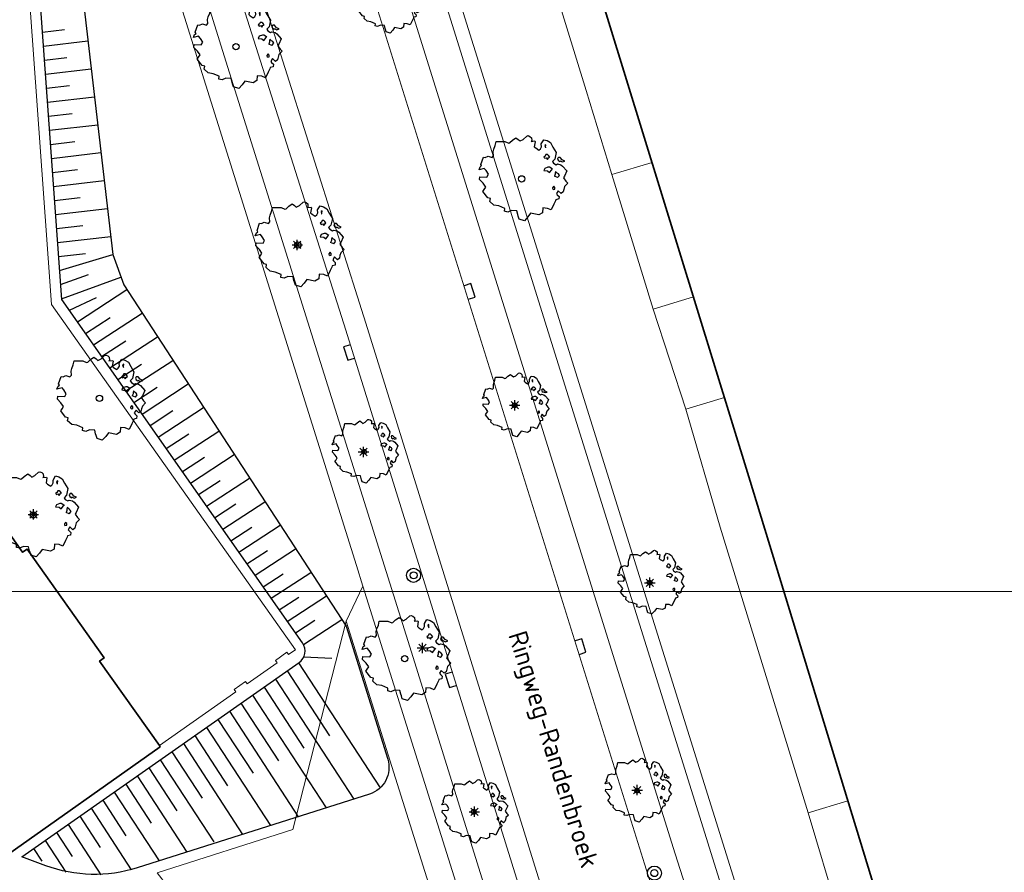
# Model space of a CAD drawing. Header units: metres. Extents: x 152391 to 157968, y 462336 to 467280.
# Tile 514 of 656: x 156294 to 156364, y 463085 to 463145. Entities that reach past the tile are written whole.
import ezdxf
from ezdxf.enums import TextEntityAlignment as Align

# ---------------------------------------------------------------- set-up
doc = ezdxf.new("R2010")
doc.units = ezdxf.units.M
doc.header["$LTSCALE"] = 0.75
doc.layers.get('0').update_dxf_attribs({"lineweight": 25})
for name, color, linetype in [('-DR-bs-gw-talud', 253, 'Continuous'), ('S08_TROTTOIRKOLK', 251, 'Continuous'), ('TOPO_BOOM', 251, 'Continuous'), ('TOPO_LICHTMAST', 251, 'Continuous')]:
    doc.layers.add(name, color=color, linetype=linetype)
for name, color, linetype, lineweight in [('B-GV-GR-BOOM-S', 252, 'Continuous', 25), ('B-RO-GK-BESCHOEIING-G', 251, 'GK-BESCHOEIING', 35), ('B-RO-GR-BEPLANTING_CULTUUR_HEESTERS-GV', 251, 'Continuous', 18), ('B-RO-IE-TERREINAFSCHEIDING_KUNSTMATIG_MUUR-G', 251, 'IE-TERREINAFSCHEIDING-KUNSTMATIG-DICHT', 18), ('B-RO-OG-BEBOUWING-GV', 6, 'Continuous', 35), ('B-RO-OG-TERREIN_CULTUURSCHEIDING-GV', 251, 'Continuous', 18), ('B-RO-OG-WATER_KANAAL-GV', 251, 'Continuous', 18), ('B-RO-OG-WATER_SLOOT-GV', 251, 'Continuous', 18), ('B-RO-VH-VERHARDING_ASFALT-GV', 251, 'Continuous', 18), ('B-RO-VH-VERHARDING_BETONSTRAATSTEEN-GV', 251, 'Continuous', 18), ('B-RO-VH-VERHARDING_TEGEL-GV', 251, 'Continuous', 18), ('B-WE-OG-TOPOGRAFIE-T18', 1, 'Continuous', 18)]:
    doc.layers.add(name, color=color, linetype=linetype, lineweight=lineweight)
doc.layers.add('X-XX-AL-TEKENBLAD_HULPLIJN-G', color=7, linetype='Continuous', lineweight=18, plot=False)
doc.styles.add('NLCS-ISO-M200-T18', font='NLCS-ISO.ttf', dxfattribs={"height": 360})
doc.linetypes.add('GK-BESCHOEIING', pattern='A,30,-5,[1,NLCS.SHX,S=1,R=0,X=0,Y=0],-5', length=40)
doc.linetypes.add('IE-TERREINAFSCHEIDING-KUNSTMATIG-DICHT', pattern='A,8,-1,[82,NLCS.SHX,S=0.75,R=90,X=0,Y=0],-1', length=10)

# ---------------------------------------------------------------- blocks, each defined once
blk = doc.blocks.new('Q26')
at = {"color": 0, "linetype": 'ByBlock'}
for p, q in [((-0.37, 0), (0.37, 0)), ((0.262, -0.262), (-0.261, 0.261)), ((0, -0.37), (0, 0.37))]:
    blk.add_line(p, q, dxfattribs=at)
blk.add_lwpolyline([(-0.261, -0.261), (0, 0), (0.261, 0.261)], dxfattribs=at)
blk = doc.blocks.new('Q21')
at = {"color": 0, "linetype": 'ByBlock'}
for radius in [0.5, 0.25]:
    blk.add_circle((0, 0), radius, dxfattribs=at)
blk = doc.blocks.new('S08')
at = {"color": 0, "linetype": 'ByBlock'}
blk.add_lwpolyline([(-0.5, 0), (-0.5, -0.5), (0.5, -0.5), (0.5, 0)], dxfattribs=at)
blk = doc.blocks.new('SGR-BOOM_31_50')
at = {"linetype": 'Continuous'}
for p, q in [((-0.487, 2.064), (-0.301, 2.196)), ((-0.301, 2.196), (-0.177, 2.108)), ((-0.177, 2.108), (-0.084, 2.02)), ((-0.084, 2.02), (0.087, 2.108)), ((0.087, 2.108), (0.273, 2.283)), ((0.273, 2.283), (0.351, 2.305)), ((0.351, 2.305), (0.444, 2.261)), ((0.444, 2.261), (0.521, 2.196)), ((0.521, 2.196), (0.537, 2.042)), ((-1.51, 1.451), (-1.479, 1.582)), ((-1.495, 1.232), (-1.51, 1.451)), ((-1.479, 1.582), (-1.402, 1.78)), ((-1.402, 1.78), (-1.355, 1.999)), ((-1.355, 1.999), (-0.89, 1.999)), ((-0.89, 1.999), (-0.688, 1.911)), ((-0.688, 1.911), (-0.626, 1.933)), ((-0.626, 1.933), (-0.487, 2.064)), ((0.537, 2.042), (0.506, 1.999)), ((0.506, 1.999), (0.707, 2.02)), ((0.723, 1.977), (0.676, 1.714)), ((0.676, 1.714), (0.754, 1.648)), ((0.707, 2.02), (0.723, 1.977)), ((0.754, 1.648), (0.924, 1.539)), ((0.924, 1.539), (1.002, 1.604)), ((1.002, 1.604), (1.064, 1.714)), ((1.048, 1.867), (1.188, 2.086)), ((1.064, 1.714), (1.048, 1.867)), ((1.188, 2.086), (1.358, 2.042)), ((1.296, 1.823), (1.234, 1.78)), ((1.234, 1.78), (1.265, 1.67)), ((1.265, 1.67), (1.281, 1.648)), ((1.281, 1.692), (1.296, 1.823)), ((1.358, 2.042), (1.545, 1.933)), ((1.545, 1.933), (1.669, 1.692)), ((1.669, 1.692), (1.839, 1.407)), ((1.839, 1.407), (1.762, 1.057)), ((-2.208, 0.641), (-2.131, 0.706)), ((-2.177, 0.772), (-2.038, 1.166)), ((-2.131, 0.706), (-2.177, 0.772)), ((-2.038, 1.166), (-1.944, 1.144)), ((-1.944, 1.144), (-1.789, 1.21)), ((-1.789, 1.21), (-1.572, 1.144)), ((-1.572, 1.144), (-1.495, 1.232)), ((1.25, 1.21), (1.188, 1.166)), ((1.188, 1.166), (1.234, 1.101)), ((1.234, 1.101), (1.312, 1.122)), ((1.296, 1.298), (1.25, 1.21)), ((1.374, 1.298), (1.296, 1.298)), ((1.312, 1.122), (1.374, 1.035)), ((1.436, 1.254), (1.374, 1.298)), ((1.374, 1.035), (1.436, 1.122)), ((1.498, 1.166), (1.436, 1.254)), ((1.436, 1.122), (1.498, 1.166)), ((1.762, 1.057), (1.638, 0.925)), ((1.638, 0.925), (1.7, 0.838)), ((1.7, 0.838), (1.839, 0.75)), ((1.839, 0.75), (1.917, 0.794)), ((1.963, 1.144), (1.917, 1.079)), ((1.917, 1.079), (1.948, 0.991)), ((1.917, 0.794), (2.087, 0.75)), ((1.948, 0.991), (2.041, 0.925)), ((2.056, 1.144), (1.963, 1.144)), ((2.041, 0.969), (2.18, 0.903)), ((2.041, 0.925), (2.056, 0.969)), ((2.165, 1.013), (2.056, 1.144)), ((2.087, 0.75), (2.18, 0.684)), ((2.304, 0.947), (2.165, 1.013)), ((2.18, 0.903), (2.304, 0.947)), ((-2.27, 0.487), (-2.208, 0.641)), ((-1.991, 0.553), (-2.27, 0.487)), ((-2.239, -0.038), (-2.224, 0.115)), ((-2.224, 0.115), (-1.851, 0.093)), ((-1.898, 0.444), (-1.991, 0.553)), ((-1.774, 0.246), (-1.898, 0.444)), ((-1.851, 0.093), (-1.774, 0.246)), ((1.234, 0.553), (1.188, 0.444)), ((1.188, 0.444), (1.374, 0.422)), ((1.405, 0.619), (1.234, 0.553)), ((1.374, 0.422), (1.483, 0.334)), ((1.483, 0.619), (1.405, 0.619)), ((1.622, 0.531), (1.483, 0.619)), ((1.483, 0.334), (1.607, 0.487)), ((1.607, 0.487), (1.653, 0.553)), ((1.793, 0.246), (1.746, 0.137)), ((1.911, 0.065), (1.746, 0.137)), ((1.808, 0.4), (1.793, 0.312)), ((1.793, 0.312), (1.793, 0.246)), ((1.901, 0.312), (1.808, 0.4)), ((1.963, 0.268), (1.901, 0.312)), ((1.911, 0.065), (2.01, 0.181)), ((2.01, 0.181), (1.963, 0.268)), ((2.18, 0.684), (2.413, 0.422)), ((2.289, 0.137), (2.227, 0.049)), ((2.227, 0.049), (2.351, -0.126)), ((2.413, 0.422), (2.289, 0.137)), ((-2.053, -0.235), (-2.239, -0.038)), ((-2.069, -0.673), (-1.991, -0.564)), ((-1.805, -1.002), (-2.069, -0.673)), ((-1.913, -0.433), (-2.053, -0.235)), ((-1.991, -0.564), (-1.913, -0.433)), ((1.715, -0.389), (1.653, -0.476)), ((1.653, -0.476), (1.669, -0.564)), ((1.684, -0.564), (1.777, -0.542)), ((1.777, -0.454), (1.715, -0.389)), ((1.777, -0.542), (1.777, -0.454)), ((1.948, -0.63), (1.855, -0.783)), ((2.103, -0.783), (1.948, -0.63)), ((2.211, -0.695), (2.103, -0.783)), ((2.242, -0.564), (2.211, -0.695)), ((2.289, -0.411), (2.242, -0.564)), ((2.459, -0.235), (2.289, -0.411)), ((2.351, -0.126), (2.459, -0.235)), ((-1.665, -1.046), (-1.805, -1.002)), ((-1.696, -1.199), (-1.665, -1.046)), ((-1.479, -1.396), (-1.696, -1.199)), ((-1.216, -1.44), (-1.479, -1.396)), ((1.715, -1.352), (1.576, -1.659)), ((1.808, -1.177), (1.715, -1.352)), ((1.824, -1.112), (1.808, -1.177)), ((1.979, -1.068), (1.824, -1.112)), ((1.855, -0.783), (1.901, -0.849)), ((1.901, -0.849), (1.994, -0.936)), ((1.994, -0.936), (1.979, -1.068)), ((-0.89, -1.571), (-1.216, -1.44)), ((-0.906, -1.725), (-0.89, -1.571)), ((-0.735, -1.769), (-0.906, -1.725)), ((-0.533, -1.681), (-0.735, -1.769)), ((-0.254, -1.703), (-0.533, -1.681)), ((-0.208, -1.9), (-0.254, -1.703)), ((-0.177, -1.988), (-0.208, -1.9)), ((-0.13, -2.141), (-0.177, -1.988)), ((0.335, -2.031), (0.149, -2.229)), ((0.475, -1.834), (0.335, -2.031)), ((0.909, -1.922), (0.475, -1.834)), ((1.11, -1.812), (0.909, -1.922)), ((1.126, -1.55), (1.11, -1.812)), ((1.374, -1.571), (1.126, -1.55)), ((1.576, -1.659), (1.374, -1.571)), ((0.149, -2.229), (-0.13, -2.141))]:
    blk.add_line(p, q, dxfattribs=at)
blk.add_circle((0, 0), 0.169, dxfattribs=at)
blk = doc.blocks.new('SGR-BOOM_50_100')
at = {"linetype": 'Continuous'}
for p, q in [((-0.649, 2.752), (-0.401, 2.928)), ((-0.401, 2.928), (-0.236, 2.811)), ((-0.236, 2.811), (-0.112, 2.694)), ((-0.112, 2.694), (0.116, 2.811)), ((0.116, 2.811), (0.364, 3.044)), ((0.364, 3.044), (0.467, 3.074)), ((0.467, 3.074), (0.591, 3.015)), ((0.591, 3.015), (0.695, 2.928)), ((0.695, 2.928), (0.715, 2.723)), ((-2.014, 1.935), (-1.972, 2.11)), ((-1.972, 2.11), (-1.869, 2.373)), ((-1.869, 2.373), (-1.807, 2.665)), ((-1.807, 2.665), (-1.187, 2.665)), ((-1.187, 2.665), (-0.918, 2.548)), ((-0.918, 2.548), (-0.835, 2.577)), ((-0.835, 2.577), (-0.649, 2.752)), ((0.715, 2.723), (0.674, 2.665)), ((0.674, 2.665), (0.943, 2.694)), ((0.964, 2.636), (0.902, 2.285)), ((0.902, 2.285), (1.005, 2.198)), ((0.943, 2.694), (0.964, 2.636)), ((1.005, 2.198), (1.232, 2.052)), ((1.232, 2.052), (1.336, 2.139)), ((1.336, 2.139), (1.418, 2.285)), ((1.398, 2.49), (1.584, 2.782)), ((1.418, 2.285), (1.398, 2.49)), ((1.584, 2.782), (1.811, 2.723)), ((1.729, 2.431), (1.646, 2.373)), ((1.646, 2.373), (1.687, 2.227)), ((1.687, 2.227), (1.708, 2.198)), ((1.708, 2.256), (1.729, 2.431)), ((1.811, 2.723), (2.059, 2.577)), ((2.059, 2.577), (2.225, 2.256)), ((2.225, 2.256), (2.452, 1.876)), ((-2.903, 1.029), (-2.717, 1.555)), ((-2.717, 1.555), (-2.593, 1.526)), ((-2.593, 1.526), (-2.386, 1.613)), ((-2.386, 1.613), (-2.096, 1.526)), ((-2.096, 1.526), (-1.993, 1.643)), ((-1.993, 1.643), (-2.014, 1.935)), ((1.667, 1.613), (1.584, 1.555)), ((1.584, 1.555), (1.646, 1.467)), ((1.646, 1.467), (1.749, 1.497)), ((1.729, 1.73), (1.667, 1.613)), ((1.832, 1.73), (1.729, 1.73)), ((1.749, 1.497), (1.832, 1.38)), ((1.915, 1.672), (1.832, 1.73)), ((1.832, 1.38), (1.915, 1.497)), ((1.997, 1.555), (1.915, 1.672)), ((1.915, 1.497), (1.997, 1.555)), ((2.349, 1.409), (2.183, 1.234)), ((2.452, 1.876), (2.349, 1.409)), ((2.618, 1.526), (2.556, 1.438)), ((2.556, 1.438), (2.597, 1.321)), ((2.742, 1.526), (2.618, 1.526)), ((2.886, 1.351), (2.742, 1.526)), ((-3.027, 0.65), (-2.944, 0.854)), ((-2.655, 0.737), (-3.027, 0.65)), ((-2.944, 0.854), (-2.841, 0.942)), ((-2.841, 0.942), (-2.903, 1.029)), ((-2.531, 0.591), (-2.655, 0.737)), ((1.646, 0.737), (1.584, 0.591)), ((1.873, 0.825), (1.646, 0.737)), ((1.977, 0.825), (1.873, 0.825)), ((2.163, 0.708), (1.977, 0.825)), ((2.142, 0.65), (2.204, 0.737)), ((2.183, 1.234), (2.266, 1.117)), ((2.266, 1.117), (2.452, 1)), ((2.452, 1), (2.556, 1.059)), ((2.556, 1.059), (2.783, 1)), ((2.597, 1.321), (2.721, 1.234)), ((2.721, 1.292), (2.907, 1.205)), ((2.721, 1.234), (2.742, 1.292)), ((2.783, 1), (2.907, 0.913)), ((3.072, 1.263), (2.886, 1.351)), ((2.907, 1.205), (3.072, 1.263)), ((2.907, 0.913), (3.217, 0.562)), ((-2.985, -0.051), (-2.965, 0.153)), ((-2.965, 0.153), (-2.469, 0.124)), ((-2.365, 0.329), (-2.531, 0.591)), ((-2.469, 0.124), (-2.365, 0.329)), ((1.584, 0.591), (1.832, 0.562)), ((1.832, 0.562), (1.977, 0.445)), ((1.977, 0.445), (2.142, 0.65)), ((2.39, 0.329), (2.328, 0.183)), ((2.549, 0.087), (2.328, 0.183)), ((2.411, 0.533), (2.39, 0.416)), ((2.39, 0.416), (2.39, 0.329)), ((2.535, 0.416), (2.411, 0.533)), ((2.618, 0.358), (2.535, 0.416)), ((2.549, 0.087), (2.68, 0.241)), ((2.68, 0.241), (2.618, 0.358)), ((3.052, 0.183), (2.969, 0.066)), ((2.969, 0.066), (3.135, -0.168)), ((3.217, 0.562), (3.052, 0.183)), ((-2.737, -0.314), (-2.985, -0.051)), ((-2.551, -0.577), (-2.737, -0.314)), ((-2.655, -0.752), (-2.551, -0.577)), ((2.287, -0.518), (2.204, -0.635)), ((2.204, -0.635), (2.225, -0.752)), ((2.37, -0.606), (2.287, -0.518)), ((2.37, -0.723), (2.37, -0.606)), ((3.052, -0.548), (2.99, -0.752)), ((3.279, -0.314), (3.052, -0.548)), ((3.135, -0.168), (3.279, -0.314)), ((-2.758, -0.898), (-2.655, -0.752)), ((-2.407, -1.336), (-2.758, -0.898)), ((-2.22, -1.394), (-2.407, -1.336)), ((-2.262, -1.599), (-2.22, -1.394)), ((2.245, -0.752), (2.37, -0.723)), ((2.597, -0.84), (2.473, -1.044)), ((2.473, -1.044), (2.535, -1.132)), ((2.535, -1.132), (2.659, -1.248)), ((2.804, -1.044), (2.597, -0.84)), ((2.659, -1.248), (2.638, -1.424)), ((2.948, -0.927), (2.804, -1.044)), ((2.99, -0.752), (2.948, -0.927)), ((-1.972, -1.862), (-2.262, -1.599)), ((-1.621, -1.92), (-1.972, -1.862)), ((-1.187, -2.095), (-1.621, -1.92)), ((-1.207, -2.3), (-1.187, -2.095)), ((1.501, -2.066), (1.48, -2.417)), ((1.832, -2.095), (1.501, -2.066)), ((2.101, -2.212), (1.832, -2.095)), ((2.287, -1.803), (2.101, -2.212)), ((2.411, -1.57), (2.287, -1.803)), ((2.432, -1.482), (2.411, -1.57)), ((2.638, -1.424), (2.432, -1.482)), ((-0.98, -2.358), (-1.207, -2.3)), ((-0.711, -2.241), (-0.98, -2.358)), ((-0.339, -2.271), (-0.711, -2.241)), ((-0.277, -2.533), (-0.339, -2.271)), ((-0.236, -2.65), (-0.277, -2.533)), ((-0.174, -2.855), (-0.236, -2.65)), ((0.447, -2.709), (0.199, -2.971)), ((0.633, -2.446), (0.447, -2.709)), ((1.212, -2.563), (0.633, -2.446)), ((1.48, -2.417), (1.212, -2.563)), ((0.199, -2.971), (-0.174, -2.855))]:
    blk.add_line(p, q, dxfattribs=at)
blk.add_circle((0, 0), 0.225, dxfattribs=at)

msp = doc.modelspace()

# ---------------------------------------------------------------- linework, layer by layer
at = {"layer": '-DR-bs-gw-talud', "color": 251}
for p, q in [((156295.743, 463144.534), (156297.302, 463144.716)), ((156295.743, 463144.534), (156297.302, 463144.716)), ((156295.815, 463143.537), (156298.978, 463143.905)), ((156295.815, 463143.537), (156298.978, 463143.905)), ((156295.887, 463142.54), (156297.49, 463142.726)), ((156295.887, 463142.54), (156297.49, 463142.726)), ((156295.959, 463141.542), (156299.209, 463141.921)), ((156295.959, 463141.542), (156299.209, 463141.921)), ((156296.031, 463140.545), (156297.677, 463140.737)), ((156296.031, 463140.545), (156297.677, 463140.737)), ((156296.103, 463139.547), (156299.44, 463139.936)), ((156296.103, 463139.547), (156299.44, 463139.936)), ((156296.175, 463138.55), (156297.865, 463138.747)), ((156296.175, 463138.55), (156297.865, 463138.747)), ((156296.247, 463137.553), (156299.671, 463137.951)), ((156296.247, 463137.553), (156299.671, 463137.951)), ((156296.319, 463136.555), (156298.052, 463136.757)), ((156296.319, 463136.555), (156298.052, 463136.757)), ((156296.391, 463135.558), (156299.902, 463135.967)), ((156296.391, 463135.558), (156299.902, 463135.967)), ((156296.463, 463134.56), (156298.24, 463134.767)), ((156296.463, 463134.56), (156298.24, 463134.767)), ((156296.535, 463133.563), (156300.133, 463133.982)), ((156296.535, 463133.563), (156300.133, 463133.982)), ((156296.607, 463132.566), (156298.428, 463132.778)), ((156296.607, 463132.566), (156298.428, 463132.778)), ((156296.678, 463131.568), (156300.364, 463131.997)), ((156296.678, 463131.568), (156300.364, 463131.997)), ((156296.75, 463130.571), (156298.615, 463130.788)), ((156296.75, 463130.571), (156298.615, 463130.788)), ((156296.822, 463129.573), (156300.595, 463130.013)), ((156296.822, 463129.573), (156300.595, 463130.013)), ((156296.894, 463128.576), (156298.803, 463128.798)), ((156296.894, 463128.576), (156298.803, 463128.798)), ((156296.966, 463127.579), (156300.746, 463128.716)), ((156296.966, 463127.579), (156300.746, 463128.716)), ((156297.038, 463126.581), (156299.019, 463127.299)), ((156297.038, 463126.581), (156299.019, 463127.299)), ((156297.11, 463125.584), (156301.327, 463127.112)), ((156297.11, 463125.584), (156301.327, 463127.112)), ((156298.232, 463123.936), (156301.745, 463126.224)), ((156298.232, 463123.936), (156301.745, 463126.224)), ((156297.658, 463124.755), (156299.593, 463125.656)), ((156297.658, 463124.755), (156299.593, 463125.656)), ((156298.805, 463123.117), (156300.548, 463124.252)), ((156298.805, 463123.117), (156300.548, 463124.252)), ((156299.379, 463122.298), (156302.836, 463124.548)), ((156299.379, 463122.298), (156302.836, 463124.548)), ((156300.527, 463120.66), (156303.926, 463122.873)), ((156300.527, 463120.66), (156303.926, 463122.873)), ((156299.953, 463121.479), (156301.667, 463122.595)), ((156299.953, 463121.479), (156301.667, 463122.595)), ((156301.1, 463119.841), (156302.786, 463120.938)), ((156301.1, 463119.841), (156302.786, 463120.938)), ((156301.674, 463119.022), (156305.017, 463121.198)), ((156301.674, 463119.022), (156305.017, 463121.198)), ((156302.248, 463118.203), (156303.905, 463119.282)), ((156302.248, 463118.203), (156303.905, 463119.282)), ((156302.822, 463117.384), (156306.107, 463119.523)), ((156302.822, 463117.384), (156306.107, 463119.523)), ((156303.969, 463115.746), (156307.198, 463117.848)), ((156303.969, 463115.746), (156307.198, 463117.848)), ((156303.395, 463116.565), (156305.024, 463117.625)), ((156303.395, 463116.565), (156305.024, 463117.625)), ((156304.543, 463114.927), (156306.143, 463115.969)), ((156304.543, 463114.927), (156306.143, 463115.969)), ((156305.117, 463114.108), (156308.288, 463116.172)), ((156305.117, 463114.108), (156308.288, 463116.172)), ((156306.264, 463112.47), (156309.379, 463114.497)), ((156306.264, 463112.47), (156309.379, 463114.497)), ((156305.69, 463113.289), (156307.262, 463114.312)), ((156305.69, 463113.289), (156307.262, 463114.312)), ((156306.838, 463111.651), (156308.381, 463112.655)), ((156306.838, 463111.651), (156308.381, 463112.655)), ((156307.412, 463110.832), (156310.469, 463112.822)), ((156307.412, 463110.832), (156310.469, 463112.822)), ((156307.985, 463110.013), (156309.5, 463110.999)), ((156307.985, 463110.013), (156309.5, 463110.999)), ((156308.559, 463109.194), (156311.559, 463111.147)), ((156308.559, 463109.194), (156311.559, 463111.147)), ((156309.707, 463107.556), (156312.65, 463109.472)), ((156309.707, 463107.556), (156312.65, 463109.472)), ((156309.133, 463108.375), (156310.619, 463109.342)), ((156309.133, 463108.375), (156310.619, 463109.342)), ((156310.28, 463106.737), (156311.738, 463107.685)), ((156310.28, 463106.737), (156311.738, 463107.685)), ((156310.854, 463105.918), (156313.74, 463107.796)), ((156310.854, 463105.918), (156313.74, 463107.796)), ((156311.428, 463105.099), (156312.857, 463106.029)), ((156311.428, 463105.099), (156312.857, 463106.029)), ((156312.002, 463104.28), (156314.831, 463106.121)), ((156312.002, 463104.28), (156314.831, 463106.121)), ((156312.575, 463103.461), (156313.976, 463104.372)), ((156312.575, 463103.461), (156313.976, 463104.372)), ((156313.149, 463102.642), (156315.921, 463104.446)), ((156313.149, 463102.642), (156315.921, 463104.446)), ((156313.723, 463101.823), (156315.095, 463102.716)), ((156313.723, 463101.823), (156315.095, 463102.716)), ((156314.297, 463101.004), (156317.012, 463102.771)), ((156314.297, 463101.004), (156317.012, 463102.771)), ((156313.948, 463099.692), (156319.743, 463090.801)), ((156313.948, 463099.692), (156319.743, 463090.801)), ((156314.32, 463100.127), (156316.31, 463100.031)), ((156314.32, 463100.127), (156316.31, 463100.031)), ((156313.13, 463099.117), (156316.135, 463094.507)), ((156313.13, 463099.117), (156316.135, 463094.507)), ((156312.311, 463098.543), (156317.878, 463090.002)), ((156312.311, 463098.543), (156317.878, 463090.002)), ((156311.492, 463097.969), (156314.328, 463093.619)), ((156311.492, 463097.969), (156314.328, 463093.619)), ((156309.855, 463096.82), (156312.52, 463092.731)), ((156309.855, 463096.82), (156312.52, 463092.731)), ((156310.674, 463097.395), (156315.901, 463089.375)), ((156310.674, 463097.395), (156315.901, 463089.375)), ((156309.036, 463096.246), (156313.924, 463088.748)), ((156309.036, 463096.246), (156313.924, 463088.748)), ((156308.218, 463095.672), (156310.713, 463091.843)), ((156308.218, 463095.672), (156310.713, 463091.843)), ((156307.399, 463095.098), (156311.947, 463088.12)), ((156307.399, 463095.098), (156311.947, 463088.12)), ((156306.58, 463094.523), (156308.906, 463090.955)), ((156306.58, 463094.523), (156308.906, 463090.955)), ((156304.943, 463093.375), (156307.099, 463090.067)), ((156304.943, 463093.375), (156307.099, 463090.067)), ((156305.762, 463093.949), (156309.97, 463087.493)), ((156305.762, 463093.949), (156309.97, 463087.493)), ((156304.124, 463092.801), (156307.923, 463086.973)), ((156304.124, 463092.801), (156307.923, 463086.973)), ((156303.306, 463092.226), (156305.292, 463089.179)), ((156303.306, 463092.226), (156305.292, 463089.179)), ((156302.487, 463091.652), (156306.016, 463086.238)), ((156302.487, 463091.652), (156306.016, 463086.238)), ((156301.668, 463091.078), (156303.484, 463088.292)), ((156301.668, 463091.078), (156303.484, 463088.292)), ((156300.031, 463089.929), (156301.677, 463087.404)), ((156300.031, 463089.929), (156301.677, 463087.404)), ((156300.85, 463090.503), (156304.039, 463085.611)), ((156300.85, 463090.503), (156304.039, 463085.611)), ((156299.212, 463089.355), (156302.059, 463084.988)), ((156299.212, 463089.355), (156302.059, 463084.988)), ((156298.394, 463088.781), (156299.842, 463086.558)), ((156298.394, 463088.781), (156299.842, 463086.558)), ((156297.575, 463088.206), (156299.906, 463084.631)), ((156297.575, 463088.206), (156299.906, 463084.631)), ((156295.938, 463087.058), (156297.405, 463084.807)), ((156295.938, 463087.058), (156297.405, 463084.807)), ((156296.756, 463087.632), (156297.869, 463085.925)), ((156296.756, 463087.632), (156297.869, 463085.925)), ((156295.119, 463086.484), (156295.693, 463085.604)), ((156295.119, 463086.484), (156295.693, 463085.604))]:
    msp.add_line(p, q, dxfattribs=at)
for points in [[(156253.825, 463199.09), (156254.174, 463201.759, -0.252636), (156256.953, 463205.611), (156277.09, 463215.358, -0.440216), (156279.831, 463214.268), (156295.626, 463172.693), (156300.746, 463128.716), (156301.529, 463126.556), (156317.322, 463102.293), (156320.281, 463092.856, -0.413183), (156318.977, 463090.351), (156302.48, 463085.116, -0.167133), (156295.979, 463085.272), (156294.286, 463085.9)], [(156253.825, 463199.09), (156254.174, 463201.759, -0.252636), (156256.953, 463205.611), (156277.09, 463215.358, -0.440216), (156279.831, 463214.268), (156295.626, 463172.693), (156300.746, 463128.716), (156301.529, 463126.556), (156317.322, 463102.293), (156320.281, 463092.856, -0.413183), (156318.977, 463090.351), (156302.48, 463085.116, -0.167133), (156295.979, 463085.272), (156294.286, 463085.9)], [(156294.286, 463085.9), (156313.98, 463099.714, 0.41403), (156314.225, 463101.106), (156297.114, 463125.531), (156293.705, 463172.778, 0.095033), (156293.607, 463173.142), (156276.305, 463208.866, 0.414212), (156274.969, 463209.331), (156253.825, 463199.09)], [(156294.286, 463085.9), (156313.98, 463099.714, 0.41403), (156314.225, 463101.106), (156297.114, 463125.531), (156293.705, 463172.778, 0.095033), (156293.607, 463173.142), (156276.305, 463208.866, 0.414212), (156274.969, 463209.331), (156253.825, 463199.09)]]:
    msp.add_lwpolyline(points, format="xyb", dxfattribs=at)
at = {"layer": 'B-RO-GK-BESCHOEIING-G'}
msp.add_lwpolyline([(156308.12, 463235.91), (156316.783, 463208.183), (156333.49, 463153.396), (156345.948, 463112.917), (156365.953, 463047.412), (156372.127, 463026.43), (156380.313, 462997.498)], dxfattribs=at)
at = {"layer": 'B-RO-GR-BEPLANTING_CULTUUR_HEESTERS-GV'}
msp.add_lwpolyline([(156321.746, 463074.415), (156324.468, 463073.804), (156325.749, 463071.29), (156327.723, 463069.56), (156317.338, 463102.66), (156313.537, 463087.845), (156303.892, 463084.766), (156305.359, 463082.872)], dxfattribs=at)
at = {"layer": 'B-RO-IE-TERREINAFSCHEIDING_KUNSTMATIG_MUUR-G'}
for points in [[(156313.473, 463100.451), (156313.724, 463100.628), (156296.378, 463125.175), (156292.98, 463172.607), (156275.474, 463208.516), (156275.32, 463208.441)], [(156313.234, 463100.282), (156313.473, 463100.451)], [(156310.298, 463098.208), (156312.417, 463099.705)], [(156309.481, 463097.631), (156304.053, 463093.811)]]:
    msp.add_lwpolyline(points, dxfattribs=at)
at = {"layer": 'B-RO-OG-BEBOUWING-GV'}
msp.add_lwpolyline([(156304.053, 463093.811), (156299.801, 463099.822), (156300.131, 463100.055), (156294.66, 463107.786), (156294.338, 463107.558), (156290.019, 463113.663), (156285.542, 463110.496), (156278.762, 463105.699), (156283.255, 463099.348), (156284.635, 463100.324), (156289.746, 463093.1), (156288.359, 463092.118), (156292.853, 463085.765), (156304.111, 463093.729)], close=True, dxfattribs=at)
at = {"layer": 'B-RO-OG-TERREIN_CULTUURSCHEIDING-GV'}
for points in [[(156364.231, 463029.403), (156359.624, 463044.088), (156357.74, 463043.466), (156354.797, 463052.6), (156314.96, 463180.158), (156313.139, 463185.713), (156311.714, 463191.641), (156305.111, 463228.956), (156302.672, 463239.174), (156303.898, 463239.544), (156298.394, 463257.445), (156295.198, 463268.254), (156290.694, 463283.103), (156289.441, 463282.713), (156289.668, 463281.835), (156297.229, 463254.876), (156301.875, 463238.312)], [(156336.211, 463134.406), (156334.391, 463140.383), (156331.453, 463149.942), (156329.652, 463155.824), (156325.62, 463168.928), (156323.77, 463174.94), (156321.274, 463183.131), (156319.673, 463188.384), (156315.477, 463202.033), (156315.02, 463203.522), (156312.329, 463212.547), (156310.974, 463217.095), (156309.5, 463221.319), (156306.562, 463230.878), (156303.898, 463239.544), (156302.672, 463239.174), (156305.111, 463228.956), (156311.714, 463191.641), (156313.139, 463185.713), (156314.96, 463180.158), (156354.797, 463052.6), (156357.74, 463043.466), (156359.624, 463044.088), (156364.231, 463029.403)], [(156312.176, 463185.44), (156313.031, 463182.833), (156314.008, 463179.853), (156343.042, 463086.887), (156353.844, 463052.298), (156357.189, 463042.23), (156358.973, 463042.82), (156363.257, 463029.169)], [(156308.339, 463181.849), (156308.497, 463181.346), (156310.202, 463175.914), (156318.156, 463150.652), (156338.538, 463085.396), (156349.474, 463050.741), (156351.765, 463051.441), (156340.703, 463086.111), (156320.331, 463151.333), (156312.304, 463176.585), (156310.615, 463182.041), (156309.816, 463184.625)], [(156297.746, 463177.941), (156308.779, 463142.461), (156321.865, 463100.839), (156327.774, 463081.826), (156338.29, 463047.99), (156349.994, 463011.301), (156350.936, 463011.531), (156350.714, 463012.536), (156350.229, 463014.792), (156349.868, 463016.46), (156349.688, 463017.275), (156348.957, 463020.586), (156348.336, 463023.139), (156347.677, 463025.682), (156346.08, 463031.415), (156335.46, 463065.011), (156329.998, 463082.563), (156317.303, 463123.355), (156307.511, 463154.289)], [(156375.646, 462996.823), (156375.868, 462996.11), (156377.768, 462996.703), (156377.499, 462997.615), (156369.246, 463025.592), (156360.828, 463054.386), (156355.23, 463072.36), (156352.28, 463081.959), (156350.164, 463089.024), (156343.918, 463109.341), (156341.464, 463117.735), (156339.15, 463124.847), (156336.211, 463134.406)]]:
    msp.add_lwpolyline(points, dxfattribs=at)
msp.add_lwpolyline([(156326.017, 463081.242), (156318.526, 463105.14), (156317.338, 463102.66), (156327.723, 463069.56), (156329.102, 463068.352), (156329.632, 463067.885), (156330.167, 463068.002)], close=True, dxfattribs=at)
at = {"layer": 'B-RO-OG-WATER_KANAAL-GV'}
msp.add_lwpolyline([(156334.29, 463150.798), (156337.231, 463141.24), (156339.069, 463135.268), (156342.011, 463125.71), (156344.213, 463118.554), (156345.948, 463112.917), (156352.985, 463089.875), (156355.136, 463082.831), (156358.072, 463073.218), (156363.584, 463055.169), (156365.953, 463047.412)], dxfattribs=at)
at = {"layer": 'B-RO-OG-WATER_SLOOT-GV'}
for points in [[(156339.15, 463124.847), (156342.011, 463125.71), (156339.069, 463135.268), (156336.211, 463134.406)], [(156339.15, 463124.847), (156341.464, 463117.735), (156344.213, 463118.554), (156342.011, 463125.71)], [(156350.164, 463089.024), (156352.985, 463089.875), (156345.948, 463112.917), (156344.213, 463118.554), (156341.464, 463117.735), (156343.918, 463109.341)], [(156352.985, 463089.875), (156350.164, 463089.024), (156352.28, 463081.959), (156355.136, 463082.831)]]:
    msp.add_lwpolyline(points, close=True, dxfattribs=at)
at = {"layer": 'B-RO-VH-VERHARDING_ASFALT-GV'}
for points in [[(156367.179, 462959.021), (156368.116, 462956.805), (156369.547, 462957.283), (156367.663, 462961.732), (156365.111, 462968.399), (156359.814, 462984.848), (156356.227, 462995.981), (156355.942, 462996.919), (156354.596, 463002.283), (156352.405, 463011.848), (156351.227, 463017.279), (156350.329, 463021.297), (156349.125, 463026.066), (156347.52, 463031.839), (156336.898, 463065.435), (156331.422, 463083.035), (156318.72, 463123.839), (156308.889, 463154.906), (156301.325, 463179.075), (156299.831, 463183.844), (156295.878, 463195.354)], [(156297.107, 463187.285), (156298.414, 463183.346), (156299.891, 463178.62), (156301.392, 463173.817), (156307.511, 463154.289), (156317.303, 463123.355), (156329.998, 463082.563), (156335.46, 463065.011), (156346.08, 463031.415), (156347.677, 463025.682), (156348.336, 463023.139), (156348.957, 463020.586), (156349.688, 463017.275), (156349.868, 463016.46), (156350.229, 463014.792), (156350.714, 463012.536), (156350.936, 463011.531)], [(156359.124, 463020.127), (156357.865, 463024.219), (156353.124, 463038.993), (156349.474, 463050.741), (156338.538, 463085.396), (156318.156, 463150.652), (156310.202, 463175.914), (156308.497, 463181.346), (156301.325, 463179.075), (156308.889, 463154.906), (156318.72, 463123.839), (156331.422, 463083.035), (156336.898, 463065.435), (156347.52, 463031.839), (156349.125, 463026.066), (156350.329, 463021.297), (156351.227, 463017.279), (156352.405, 463011.848), (156354.596, 463002.283), (156355.942, 462996.919), (156356.227, 462995.981), (156359.814, 462984.848), (156365.111, 462968.399)]]:
    msp.add_lwpolyline(points, dxfattribs=at)
at = {"layer": 'B-RO-VH-VERHARDING_BETONSTRAATSTEEN-GV'}
msp.add_lwpolyline([(156290.019, 463113.663), (156294.338, 463107.558), (156294.66, 463107.786), (156300.131, 463100.055), (156299.801, 463099.822), (156304.053, 463093.811), (156309.481, 463097.631), (156309.366, 463097.794), (156310.183, 463098.371), (156310.298, 463098.208), (156312.417, 463099.705), (156312.301, 463099.868), (156313.118, 463100.445), (156313.234, 463100.282), (156313.473, 463100.451), (156313.724, 463100.628), (156296.378, 463125.175), (156292.98, 463172.607)], dxfattribs=at)
at = {"layer": 'B-RO-VH-VERHARDING_TEGEL-GV'}
for points in [[(156350.936, 463011.531), (156349.994, 463011.301), (156338.29, 463047.99), (156327.774, 463081.826), (156321.865, 463100.839), (156308.779, 463142.461), (156297.746, 463177.941), (156297.241, 463179.566), (156292.346, 463195.708), (156289.548, 463200.343), (156272.426, 463247.107), (156266.124, 463264.319)], [(156264.391, 463263.298), (156270.537, 463246.513), (156279.698, 463221.495), (156282.364, 463214.213), (156282.774, 463213.095), (156287.943, 463198.977), (156290.558, 463194.703), (156295.249, 463179.401), (156295.89, 463177.356), (156318.063, 463106.617), (156318.526, 463105.14), (156326.017, 463081.242), (156330.167, 463068.002), (156344.85, 463021.159), (156350.542, 463003.508)], [(156309.816, 463184.625), (156310.615, 463182.041), (156312.304, 463176.585), (156320.331, 463151.333), (156340.703, 463086.111), (156351.765, 463051.441), (156355.441, 463039.748), (156357.892, 463031.89), (156358.901, 463028.612), (156361.111, 463029.193), (156361.039, 463029.416), (156361.182, 463029.461), (156357.189, 463042.23), (156353.844, 463052.298), (156343.042, 463086.887), (156314.008, 463179.853), (156313.031, 463182.833), (156312.176, 463185.44)]]:
    msp.add_lwpolyline(points, dxfattribs=at)
at = {"layer": 'X-XX-AL-TEKENBLAD_HULPLIJN-G', "flags": 128}
msp.add_lwpolyline([(156461.801, 463104.764), (156406.194, 463104.764), (156406.194, 463104.764), (156161.801, 463104.764), (156161.801, 462869.065), (156161.801, 462869.065), (156161.801, 462674.264), (156320.32, 462674.264), (156320.32, 462765.083), (156461.801, 462765.083)], close=True, dxfattribs=at)

# ---------------------------------------------------------------- block references
at = {"layer": 'B-GV-GR-BOOM-S', "transparency": 33554559}
for name, p in [('SGR-BOOM_31_50', (156320.3, 463146.7)), ('SGR-BOOM_50_100', (156309.5, 463143.5)), ('SGR-BOOM_50_100', (156329.8, 463134.1)), ('SGR-BOOM_50_100', (156313.9, 463129.4)), ('SGR-BOOM_50_100', (156299.8, 463118.5)), ('SGR-BOOM_31_50', (156329.3, 463118)), ('SGR-BOOM_31_50', (156318.6, 463114.7)), ('SGR-BOOM_50_100', (156295.1, 463110.2)), ('SGR-BOOM_31_50', (156338.9, 463105.4)), ('SGR-BOOM_50_100', (156321.488, 463099.991)), ('SGR-BOOM_31_50', (156338, 463090.6)), ('SGR-BOOM_31_50', (156326.4, 463089.1))]:
    msp.add_blockref(name, p, dxfattribs=at)
at = {"layer": 'S08_TROTTOIRKOLK'}
for p, rotation in [((156325.861, 463126.03), 107.3301087), ((156317.775, 463121.832), 287.2206993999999), ((156333.743, 463100.773), 107.3301087), ((156325, 463098.56), 287.2206993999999)]:
    msp.add_blockref('S08', p, dxfattribs=dict(at, rotation=rotation))
at = {"layer": 'TOPO_BOOM'}
for p in [(156313.857, 463129.402), (156329.313, 463118.007), (156318.564, 463114.684), (156295.105, 463110.25), (156338.908, 463105.386), (156322.756, 463100.755), (156338.008, 463090.646), (156326.441, 463089.103)]:
    msp.add_blockref('Q26', p, dxfattribs=at)
at = {"layer": 'TOPO_LICHTMAST'}
for p in [(156322.121, 463105.916), (156339.234, 463084.743)]:
    msp.add_blockref('Q21', p, dxfattribs=at)

# ---------------------------------------------------------------- texts
at = {"layer": 'B-WE-OG-TOPOGRAFIE-T18', "style": 'NLCS-ISO-M200-T18'}
msp.add_text('Ringweg-Randenbroek', height=1.35, rotation=287.4, dxfattribs=at).set_placement((156331.896, 463093.485), align=Align.MIDDLE)

doc.saveas('drawing.dxf')
